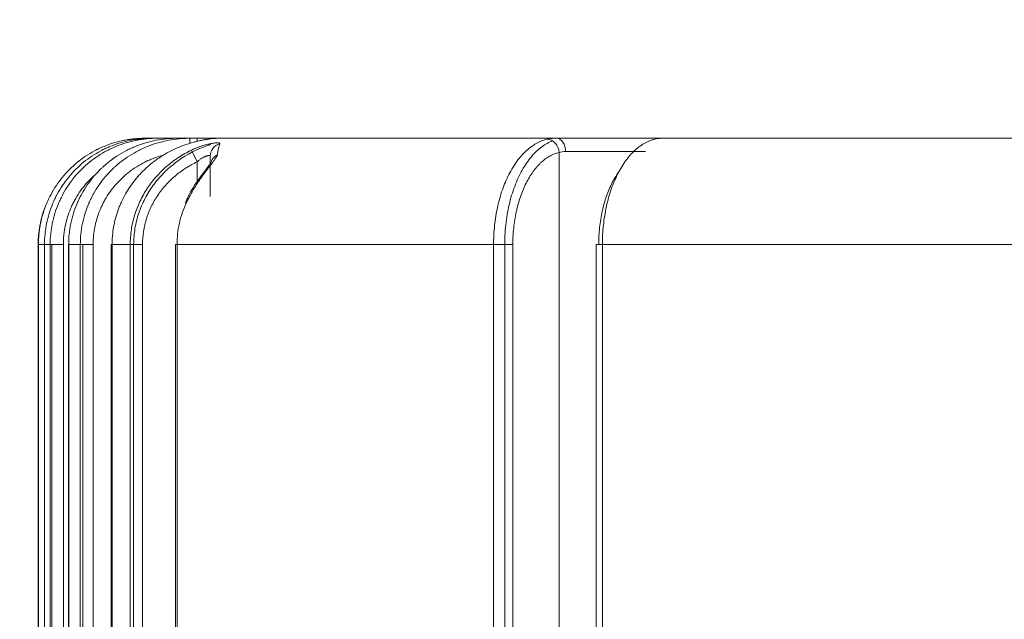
# Model space of a CAD drawing. Header units: millimetres. Extents: x 25069 to 61396, y 8621 to 21558.
# Tile 605 of 656: x 59068 to 59142, y 14526 to 14571. Entities that reach past the tile are written whole.
import ezdxf

# ---------------------------------------------------------------- set-up
doc = ezdxf.new("R2010")
doc.units = ezdxf.units.MM
doc.layers.add('10', color=7, linetype='Continuous')
doc.layers.add('dim', color=84, linetype='Continuous', lineweight=9)
doc.dimstyles.get("Standard").update_dxf_attribs({"dimtxt": 15, "dimasz": 5, "dimexe": 8, "dimexo": 5, "dimgap": 3, "dimtad": 0, "dimzin": 0, "dimdsep": 46, "dimtxsty": 'Standard', "dimblk": 'CLOSEDBLANK', "dimcen": 2, "dimclrd": 4, "dimclre": 3, "dimadec": 0, "dimazin": 0, "dimtfac": 1, "dimtofl": 0, "dimtmove": 0, "dimatfit": 3, "dimldrblk": 'CLOSEDBLANK', "dimfxl": 0, "dimtolj": 1, "dimtzin": 0, "dimarcsym": 0})

# ---------------------------------------------------------------- blocks, each defined once
blk = doc.blocks.new('_ClosedBlank')
at = {"color": 0, "linetype": 'ByBlock', "lineweight": -2}
for p, q in [((-1, 0.1667), (0, 0)), ((-1, 0.1667), (-1, -0.1667)), ((0, 0), (-1, -0.1667))]:
    blk.add_line(p, q, dxfattribs=at)
blk = doc.blocks.new('*D29')
at = {"layer": 'Defpoints', "color": 0, "lineweight": 18}
for p in [(58927.246, 14429.872), (59187.093, 14429.872), (59093.093, 14211.872)]:
    blk.add_point(p, dxfattribs=at)
at = {"layer": 'dim', "color": 4, "lineweight": -3}
for p, q in [((58927.246, 14429.872), (58927.246, 14456.935)), ((58927.246, 14221.872), (58927.246, 14419.872))]:
    blk.add_line(p, q, dxfattribs=at)
at = {"layer": 'dim', "color": 3, "lineweight": -2}
for p, q in [((59167.093, 14429.872), (58907.246, 14429.872)), ((59073.093, 14211.872), (58907.246, 14211.872))]:
    blk.add_line(p, q, dxfattribs=at)
at = {"layer": 'dim', "color": 4, "lineweight": -3, "xscale": 10, "yscale": 10, "zscale": 10}
for p, rotation in [((58927.246, 14429.872), 90), ((58927.246, 14211.872), 270)]:
    blk.add_blockref('_ClosedBlank', p, dxfattribs=dict(at, rotation=rotation))
at = {"layer": 'dim', "color": 0, "lineweight": 18, "insert": (58927.246, 14703.601), "char_height": 100, "attachment_point": 5, "rotation": 90}
blk.add_mtext('\\A1;218.00', dxfattribs=at)
blk = doc.blocks.new('*D30')
at = {"layer": 'Defpoints', "color": 0, "lineweight": 18}
for p in [(58763.344, 15394.872), (59162.08, 15394.872), (59093.093, 14211.872)]:
    blk.add_point(p, dxfattribs=at)
at = {"layer": 'dim', "color": 3, "lineweight": -2}
for p, q in [((59142.08, 15394.872), (58743.344, 15394.872)), ((59073.093, 14211.872), (58743.344, 14211.872))]:
    blk.add_line(p, q, dxfattribs=at)
at = {"layer": 'dim', "color": 4, "lineweight": -3}
for p, q in [((58763.344, 15384.872), (58763.344, 15100.029)), ((58763.344, 14221.872), (58763.344, 14540.029))]:
    blk.add_line(p, q, dxfattribs=at)
at = {"layer": 'dim', "color": 4, "lineweight": -3, "xscale": 10, "yscale": 10, "zscale": 10}
for p, rotation in [((58763.344, 15394.872), 90), ((58763.344, 14211.872), 270)]:
    blk.add_blockref('_ClosedBlank', p, dxfattribs=dict(at, rotation=rotation))
at = {"layer": 'dim', "color": 0, "lineweight": 18, "insert": (58763.344, 14820.029), "char_height": 100, "attachment_point": 5, "rotation": 90}
blk.add_mtext('\\A1;1183.00', dxfattribs=at)

msp = doc.modelspace()

# ---------------------------------------------------------------- linework, layer by layer
at = {"layer": '10', "color": 7, "linetype": 'Continuous', "lineweight": 20}
for p, q in [((59077.093, 14562.272), (59077.112, 14562.272)), ((59077.112, 14562.272), (59077.601, 14562.272)), ((59077.601, 14562.272), (59078.061, 14562.272)), ((59078.061, 14562.272), (59079.556, 14562.272)), ((59079.556, 14562.272), (59080.5, 14562.272)), ((59080.5, 14562.272), (59081.052, 14562.272)), ((59080.5, 14562.272), (59080.5, 14561.89)), ((59082.728, 14562.272), (59081.052, 14562.272)), ((59081.052, 14562.272), (59081.052, 14562.052)), ((59081.943, 14561.764), (59082.107, 14561.868)), ((59082.728, 14562.272), (59108.106, 14562.272)), ((59116.084, 14562.272), (59108.106, 14562.272)), ((59116.078, 14562.272), (59161.593, 14562.272)), ((59116.084, 14562.272), (59161.593, 14562.272)), ((59080.63, 14561.376), (59081.052, 14560.488)), ((59082.052, 14560.914), (59082.052, 14557.891)), ((59108.317, 14561.209), (59108.317, 14499.272)), ((59114.831, 14561.272), (59108.804, 14561.272)), ((59081.052, 14558.972), (59081.052, 14560.488)), ((59080.15, 14557.42), (59080.236, 14557.379)), ((59069.093, 14554.272), (59069.093, 14481.367)), ((59069.093, 14554.272), (59069.11, 14554.272)), ((59069.11, 14481.372), (59069.11, 14554.272)), ((59069.11, 14554.272), (59069.562, 14554.272)), ((59069.562, 14554.272), (59069.562, 14481.49)), ((59069.562, 14554.272), (59069.567, 14554.272)), ((59069.567, 14554.272), (59069.567, 14484.493)), ((59069.996, 14554.272), (59069.567, 14554.272)), ((59069.996, 14484.608), (59069.996, 14554.272)), ((59069.996, 14554.272), (59070.986, 14554.272)), ((59070.121, 14554.272), (59070.121, 14481.623)), ((59070.986, 14554.272), (59070.986, 14484.741)), ((59071.362, 14554.272), (59071.362, 14481.971)), ((59071.362, 14554.272), (59071.387, 14554.272)), ((59071.387, 14554.272), (59071.387, 14484.978)), ((59072.264, 14554.272), (59071.387, 14554.272)), ((59072.264, 14485.212), (59072.264, 14554.272)), ((59072.264, 14554.272), (59073.23, 14554.272)), ((59072.466, 14554.272), (59072.466, 14482.241)), ((59073.23, 14554.272), (59073.23, 14485.342)), ((59074.595, 14554.272), (59074.595, 14482.837)), ((59074.595, 14554.272), (59074.655, 14554.272)), ((59074.655, 14554.272), (59074.655, 14485.85)), ((59076.024, 14554.272), (59074.655, 14554.272)), ((59076.024, 14486.215), (59076.024, 14554.272)), ((59076.024, 14554.272), (59076.949, 14554.272)), ((59076.281, 14554.272), (59076.281, 14483.25)), ((59076.949, 14554.272), (59076.949, 14486.338)), ((59079.432, 14554.272), (59079.432, 14484.134)), ((59079.432, 14554.272), (59079.545, 14554.272)), ((59079.545, 14554.272), (59079.545, 14487.153)), ((59103.383, 14554.272), (59079.545, 14554.272)), ((59103.383, 14554.272), (59104.831, 14554.272)), ((59103.383, 14499.272), (59103.383, 14554.272)), ((59104.22, 14554.272), (59104.22, 14496.272)), ((59104.831, 14554.272), (59104.831, 14499.272)), ((59111.117, 14554.272), (59111.117, 14496.272)), ((59111.576, 14554.272), (59111.117, 14554.272)), ((59161.593, 14554.272), (59111.576, 14554.272)), ((59111.576, 14554.272), (59111.576, 14499.272))]:
    msp.add_line(p, q, dxfattribs=at)
msp.add_arc((59077.093, 14554.272), 8, 159.78937, 180, dxfattribs=at)
for centre, major_axis, ratio, start_param, end_param in [((59083.052, 14560.913), (1, 0), 0.990165, 1.861333, 3.141593), ((59107.498, 14561.209), (-0.229, 0.973), 0.811791, 4.52363, 6.104444), ((59108.106, 14561.272), (0, 1), 0.697452, 4.712389, 6.283185), ((59083.052, 14560.18), (1, 0), 0.960481, 2.068364, 3.141593)]:
    msp.add_ellipse(centre, major_axis=major_axis, ratio=ratio, start_param=start_param, end_param=end_param, dxfattribs=at)
for points, knots in [([(59069.11, 14554.272), (59069.11, 14554.536), (59069.123, 14554.799), (59069.156, 14555.127), (59069.163, 14555.193), (59069.18, 14555.324), (59069.206, 14555.519), (59069.24, 14555.713), (59069.317, 14556.097), (59069.444, 14556.602), (59069.62, 14557.093), (59069.77, 14557.456), (59069.823, 14557.576), (59069.894, 14557.725), (59069.908, 14557.755), (59069.937, 14557.814), (59069.981, 14557.902), (59070.027, 14557.99), (59070.181, 14558.279), (59070.45, 14558.726), (59070.76, 14559.145), (59071.091, 14559.548), (59071.267, 14559.742), (59071.641, 14560.116), (59071.835, 14560.292), (59072.239, 14560.622), (59072.657, 14560.933), (59073.104, 14561.201), (59073.394, 14561.356), (59073.481, 14561.401), (59073.569, 14561.445), (59073.629, 14561.474), (59073.658, 14561.489), (59073.807, 14561.559), (59073.928, 14561.612), (59074.291, 14561.763), (59074.782, 14561.938), (59075.287, 14562.065), (59075.671, 14562.142), (59075.8, 14562.165), (59075.995, 14562.194), (59076.06, 14562.203), (59076.19, 14562.219), (59076.256, 14562.226), (59076.584, 14562.259), (59076.848, 14562.272), (59077.112, 14562.272)], [0, 0, 0, 0, 0.0625, 0.0625, 0.078125, 0.078125, 0.09375, 0.125, 0.125, 0.1875, 0.25, 0.25, 0.28125, 0.28125, 0.289063, 0.289063, 0.296875, 0.3125, 0.3125, 0.375, 0.4375, 0.4375, 0.5, 0.5, 0.5625, 0.5625, 0.625, 0.6875, 0.6875, 0.703125, 0.710937, 0.710937, 0.71875, 0.71875, 0.75, 0.75, 0.8125, 0.875, 0.875, 0.90625, 0.90625, 0.921875, 0.921875, 0.9375, 0.9375, 1, 1, 1, 1]), ([(59077.601, 14562.272), (59077.337, 14562.272), (59077.073, 14562.259), (59076.744, 14562.227), (59076.678, 14562.219), (59076.547, 14562.203), (59076.352, 14562.176), (59076.158, 14562.143), (59075.773, 14562.066), (59075.267, 14561.94), (59074.774, 14561.765), (59074.41, 14561.615), (59074.29, 14561.562), (59074.14, 14561.492), (59074.11, 14561.478), (59074.051, 14561.449), (59073.962, 14561.405), (59073.874, 14561.36), (59073.584, 14561.205), (59073.135, 14560.937), (59072.715, 14560.628), (59072.31, 14560.297), (59072.114, 14560.122), (59071.739, 14559.749), (59071.562, 14559.555), (59071.229, 14559.151), (59071.073, 14558.942), (59070.782, 14558.509), (59070.646, 14558.286), (59070.49, 14557.996), (59070.46, 14557.938), (59070.4, 14557.82), (59070.371, 14557.761), (59070.286, 14557.582), (59070.232, 14557.462), (59070.081, 14557.098), (59069.904, 14556.607), (59069.776, 14556.101), (59069.698, 14555.716), (59069.675, 14555.586), (59069.646, 14555.391), (59069.637, 14555.326), (59069.621, 14555.195), (59069.613, 14555.129), (59069.58, 14554.8), (59069.567, 14554.536), (59069.567, 14554.272)], [0, 0, 0, 0, 0.0625, 0.0625, 0.078125, 0.078125, 0.09375, 0.125, 0.125, 0.1875, 0.25, 0.25, 0.28125, 0.28125, 0.289063, 0.289063, 0.296875, 0.3125, 0.3125, 0.375, 0.4375, 0.4375, 0.5, 0.5, 0.5625, 0.5625, 0.625, 0.625, 0.6875, 0.6875, 0.703125, 0.703125, 0.71875, 0.71875, 0.75, 0.75, 0.8125, 0.875, 0.875, 0.90625, 0.90625, 0.921875, 0.921875, 0.9375, 0.9375, 1, 1, 1, 1]), ([(59069.996, 14554.272), (59069.996, 14554.537), (59070.009, 14554.801), (59070.042, 14555.131), (59070.05, 14555.197), (59070.066, 14555.328), (59070.093, 14555.524), (59070.128, 14555.719), (59070.206, 14556.104), (59070.335, 14556.611), (59070.513, 14557.104), (59070.666, 14557.468), (59070.72, 14557.588), (59070.806, 14557.767), (59070.835, 14557.826), (59070.895, 14557.944), (59070.926, 14558.003), (59071.083, 14558.292), (59071.219, 14558.516), (59071.512, 14558.949), (59071.669, 14559.158), (59072.004, 14559.561), (59072.181, 14559.755), (59072.558, 14560.128), (59072.755, 14560.303), (59073.162, 14560.633), (59073.583, 14560.942), (59074.034, 14561.209), (59074.325, 14561.363), (59074.384, 14561.393), (59074.502, 14561.452), (59074.562, 14561.48), (59074.742, 14561.565), (59074.862, 14561.618), (59075.228, 14561.767), (59075.475, 14561.854), (59075.975, 14562.004), (59076.229, 14562.067), (59076.615, 14562.143), (59076.744, 14562.166), (59076.94, 14562.195), (59077.005, 14562.203), (59077.136, 14562.219), (59077.202, 14562.227), (59077.532, 14562.259), (59077.796, 14562.272), (59078.061, 14562.272)], [0, 0, 0, 0, 0.0625, 0.0625, 0.078125, 0.078125, 0.09375, 0.125, 0.125, 0.1875, 0.25, 0.25, 0.28125, 0.28125, 0.296875, 0.296875, 0.3125, 0.3125, 0.375, 0.375, 0.4375, 0.4375, 0.5, 0.5, 0.5625, 0.5625, 0.625, 0.6875, 0.6875, 0.703125, 0.703125, 0.71875, 0.71875, 0.75, 0.75, 0.8125, 0.8125, 0.875, 0.875, 0.90625, 0.90625, 0.921875, 0.921875, 0.9375, 0.9375, 1, 1, 1, 1]), ([(59079.556, 14562.272), (59079.422, 14562.272), (59079.289, 14562.269), (59079.023, 14562.256), (59078.89, 14562.246), (59078.492, 14562.208), (59078.23, 14562.17), (59077.713, 14562.07), (59077.457, 14562.008), (59076.953, 14561.86), (59076.704, 14561.774), (59076.335, 14561.626), (59076.213, 14561.574), (59076.062, 14561.505), (59076.032, 14561.491), (59075.972, 14561.462), (59075.882, 14561.419), (59075.793, 14561.374), (59075.498, 14561.222), (59075.042, 14560.957), (59074.614, 14560.65), (59074.305, 14560.404), (59074.203, 14560.319), (59074.054, 14560.188), (59074.005, 14560.143), (59073.907, 14560.053), (59073.858, 14560.008), (59073.619, 14559.776), (59073.438, 14559.582), (59073.097, 14559.179), (59072.937, 14558.97), (59072.638, 14558.537), (59072.499, 14558.313), (59072.339, 14558.022), (59072.307, 14557.964), (59072.246, 14557.845), (59072.216, 14557.786), (59072.128, 14557.606), (59072.073, 14557.486), (59071.917, 14557.121), (59071.735, 14556.626), (59071.602, 14556.117), (59071.522, 14555.728), (59071.499, 14555.598), (59071.458, 14555.335), (59071.441, 14555.203), (59071.401, 14554.805), (59071.387, 14554.539), (59071.387, 14554.272)], [0, 0, 0, 0, 0.03125, 0.03125, 0.0625, 0.0625, 0.125, 0.125, 0.1875, 0.1875, 0.25, 0.25, 0.28125, 0.28125, 0.289062, 0.289062, 0.296875, 0.3125, 0.3125, 0.375, 0.4375, 0.4375, 0.46875, 0.46875, 0.484375, 0.484375, 0.5, 0.5, 0.5625, 0.5625, 0.625, 0.625, 0.6875, 0.6875, 0.703125, 0.703125, 0.71875, 0.71875, 0.75, 0.75, 0.8125, 0.875, 0.875, 0.90625, 0.90625, 0.9375, 0.9375, 1, 1, 1, 1]), ([(59072.264, 14554.272), (59072.264, 14554.54), (59072.278, 14554.807), (59072.312, 14555.14), (59072.32, 14555.206), (59072.337, 14555.339), (59072.346, 14555.406), (59072.377, 14555.604), (59072.401, 14555.735), (59072.483, 14556.125), (59072.617, 14556.637), (59072.803, 14557.133), (59072.961, 14557.499), (59073.017, 14557.62), (59073.106, 14557.8), (59073.137, 14557.86), (59073.199, 14557.978), (59073.231, 14558.036), (59073.393, 14558.327), (59073.534, 14558.552), (59073.837, 14558.985), (59073.998, 14559.194), (59074.343, 14559.596), (59074.526, 14559.789), (59074.768, 14560.02), (59074.817, 14560.066), (59074.915, 14560.156), (59075.065, 14560.288), (59075.218, 14560.415), (59075.531, 14560.66), (59075.962, 14560.966), (59076.421, 14561.229), (59076.776, 14561.411), (59076.896, 14561.468), (59077.079, 14561.551), (59077.14, 14561.578), (59077.263, 14561.63), (59077.325, 14561.655), (59077.634, 14561.778), (59077.884, 14561.863), (59078.392, 14562.011), (59078.649, 14562.072), (59079.169, 14562.171), (59079.432, 14562.209), (59079.765, 14562.24), (59079.832, 14562.246), (59079.965, 14562.255), (59080.165, 14562.267), (59080.366, 14562.272), (59080.5, 14562.272)], [0, 0, 0, 0, 0.0625, 0.0625, 0.078125, 0.078125, 0.09375, 0.09375, 0.125, 0.125, 0.1875, 0.25, 0.25, 0.28125, 0.28125, 0.296875, 0.296875, 0.3125, 0.3125, 0.375, 0.375, 0.4375, 0.4375, 0.5, 0.5, 0.515625, 0.515625, 0.53125, 0.5625, 0.5625, 0.625, 0.6875, 0.6875, 0.71875, 0.71875, 0.734375, 0.734375, 0.75, 0.75, 0.8125, 0.8125, 0.875, 0.875, 0.9375, 0.9375, 0.953125, 0.953125, 0.96875, 1, 1, 1, 1]), ([(59080.8, 14561.974), (59080.585, 14561.917), (59080.162, 14561.787), (59079.549, 14561.547), (59079.153, 14561.356), (59078.764, 14561.149), (59078.574, 14561.038), (59078.339, 14560.889), (59078.293, 14560.859), (59078.2, 14560.798), (59078.062, 14560.704), (59077.928, 14560.607), (59077.663, 14560.407), (59077.322, 14560.129), (59077.004, 14559.823), (59076.775, 14559.585), (59076.663, 14559.463), (59076.554, 14559.337), (59076.482, 14559.252), (59076.447, 14559.209), (59076.271, 14558.994), (59076.007, 14558.639), (59075.657, 14558.079), (59075.456, 14557.688), (59075.318, 14557.388), (59075.252, 14557.236), (59075.19, 14557.081), (59075.15, 14556.977), (59075.131, 14556.925), (59075.036, 14556.664), (59074.904, 14556.241), (59074.762, 14555.596), (59074.704, 14555.159), (59074.675, 14554.828), (59074.668, 14554.717), (59074.658, 14554.495), (59074.655, 14554.383), (59074.655, 14554.272)], [0, 0, 0, 0, 0.0625, 0.125, 0.1875, 0.1875, 0.25, 0.25, 0.265625, 0.265625, 0.28125, 0.3125, 0.3125, 0.375, 0.4375, 0.4375, 0.46875, 0.484375, 0.484375, 0.5, 0.5, 0.5625, 0.625, 0.6875, 0.6875, 0.71875, 0.734375, 0.734375, 0.75, 0.75, 0.8125, 0.875, 0.9375, 0.9375, 0.96875, 0.96875, 1, 1, 1, 1]), ([(59076.281, 14554.272), (59076.281, 14554.283), (59076.281, 14554.293), (59076.283, 14554.699), (59076.316, 14555.091), (59076.445, 14555.869), (59076.542, 14556.258), (59076.794, 14557.009), (59076.948, 14557.371), (59077.311, 14558.071), (59077.522, 14558.411), (59077.989, 14559.051), (59078.245, 14559.351), (59078.797, 14559.913), (59079.095, 14560.176), (59080.043, 14560.901), (59080.729, 14561.288), (59081.622, 14561.649), (59081.782, 14561.709), (59081.943, 14561.764)], [0, 0, 0, 0, 0.00322, 0.00322, 0.121478, 0.121478, 0.239736, 0.239736, 0.357993, 0.357993, 0.476251, 0.476251, 0.594509, 0.594509, 0.712766, 0.712766, 0.949282, 0.949282, 1, 1, 1, 1]), ([(59080.63, 14561.376), (59080.757, 14561.438), (59080.885, 14561.494), (59081.077, 14561.571), (59081.142, 14561.595), (59081.238, 14561.63), (59081.271, 14561.641), (59081.335, 14561.664), (59081.368, 14561.674), (59081.529, 14561.727), (59081.654, 14561.762), (59081.835, 14561.808), (59081.893, 14561.822), (59081.98, 14561.842), (59082.008, 14561.848), (59082.064, 14561.859), (59082.092, 14561.865), (59082.146, 14561.875), (59082.172, 14561.88), (59082.223, 14561.889), (59082.248, 14561.893), (59082.32, 14561.904), (59082.365, 14561.91), (59082.449, 14561.92), (59082.488, 14561.923), (59082.533, 14561.926), (59082.541, 14561.926), (59082.558, 14561.927), (59082.567, 14561.928), (59082.591, 14561.928), (59082.606, 14561.928), (59082.648, 14561.928), (59082.696, 14561.925), (59082.728, 14561.916), (59082.746, 14561.908), (59082.751, 14561.905), (59082.76, 14561.898), (59082.763, 14561.894), (59082.769, 14561.882), (59082.769, 14561.872), (59082.766, 14561.861)], [0, 0, 0, 0, 0.125, 0.125, 0.1875, 0.1875, 0.21875, 0.21875, 0.25, 0.25, 0.375, 0.375, 0.4375, 0.4375, 0.46875, 0.46875, 0.5, 0.5, 0.53125, 0.53125, 0.5625, 0.5625, 0.625, 0.625, 0.6875, 0.6875, 0.703125, 0.703125, 0.71875, 0.71875, 0.75, 0.75, 0.8125, 0.875, 0.875, 0.90625, 0.90625, 0.9375, 0.9375, 1, 1, 1, 1]), ([(59082.728, 14562.272), (59082.672, 14562.272), (59082.61, 14562.271), (59082.512, 14562.267), (59082.479, 14562.265), (59082.409, 14562.261), (59082.374, 14562.258), (59082.265, 14562.25), (59082.189, 14562.242), (59082.072, 14562.229), (59082.032, 14562.224), (59081.951, 14562.213), (59081.909, 14562.207), (59081.783, 14562.188), (59081.698, 14562.174), (59081.525, 14562.142), (59081.437, 14562.125), (59081.303, 14562.096), (59081.258, 14562.086), (59081.167, 14562.066), (59081.121, 14562.055), (59080.984, 14562.022), (59080.892, 14561.999), (59080.8, 14561.974)], [0, 0, 0, 0, 0.125, 0.125, 0.1875, 0.1875, 0.25, 0.25, 0.375, 0.375, 0.4375, 0.4375, 0.5, 0.5, 0.625, 0.625, 0.75, 0.75, 0.8125, 0.8125, 0.875, 0.875, 1, 1, 1, 1]), ([(59082.766, 14561.861), (59082.734, 14561.765), (59082.702, 14561.65), (59082.654, 14561.443), (59082.638, 14561.368), (59082.606, 14561.206), (59082.591, 14561.118), (59082.575, 14561.024)], [0, 0, 0, 0, 0.5, 0.5, 0.75, 0.75, 1, 1, 1, 1]), ([(59103.383, 14554.272), (59103.383, 14554.393), (59103.384, 14554.514), (59103.391, 14554.755), (59103.396, 14554.875), (59103.414, 14555.234), (59103.452, 14555.708), (59103.514, 14556.172), (59103.588, 14556.632), (59103.631, 14556.86), (59103.692, 14557.142), (59103.705, 14557.198), (59103.731, 14557.31), (59103.771, 14557.477), (59103.815, 14557.641), (59103.906, 14557.965), (59104.037, 14558.385), (59104.19, 14558.783), (59104.353, 14559.169), (59104.44, 14559.357), (59104.625, 14559.72), (59104.722, 14559.894), (59104.923, 14560.223), (59105.132, 14560.537), (59105.356, 14560.817), (59105.53, 14561.015), (59105.589, 14561.078), (59105.679, 14561.171), (59105.71, 14561.201), (59105.771, 14561.261), (59105.802, 14561.29), (59105.956, 14561.432), (59106.081, 14561.536), (59106.336, 14561.723), (59106.595, 14561.89), (59106.863, 14562.017), (59107.067, 14562.097), (59107.136, 14562.121), (59107.274, 14562.165), (59107.343, 14562.183), (59107.413, 14562.2)], [0, 0, 0, 0, 0.03125, 0.03125, 0.0625, 0.0625, 0.125, 0.1875, 0.1875, 0.25, 0.25, 0.265625, 0.265625, 0.28125, 0.3125, 0.3125, 0.375, 0.4375, 0.4375, 0.5, 0.5, 0.5625, 0.5625, 0.625, 0.6875, 0.6875, 0.71875, 0.71875, 0.734375, 0.734375, 0.75, 0.75, 0.8125, 0.8125, 0.875, 0.9375, 0.9375, 0.96875, 0.96875, 1, 1, 1, 1]), ([(59107.819, 14562.081), (59107.542, 14561.974), (59107.274, 14561.824), (59106.879, 14561.531), (59106.744, 14561.417), (59106.479, 14561.165), (59106.349, 14561.027), (59105.976, 14560.583), (59105.746, 14560.249), (59105.326, 14559.503), (59105.134, 14559.088), (59104.805, 14558.213), (59104.666, 14557.751), (59104.497, 14557.019), (59104.447, 14556.768), (59104.362, 14556.265), (59104.292, 14555.757), (59104.251, 14555.24), (59104.226, 14554.745), (59104.22, 14554.508), (59104.22, 14554.272)], [0, 0, 0, 0, 0.136032, 0.136032, 0.208652, 0.208652, 0.281272, 0.281272, 0.426513, 0.426513, 0.571754, 0.571754, 0.716994, 0.716994, 0.789614, 0.789614, 0.862235, 0.934855, 0.934855, 1, 1, 1, 1]), ([(59107.413, 14562.2), (59107.516, 14562.224), (59107.626, 14562.242), (59107.858, 14562.266), (59107.979, 14562.272), (59108.106, 14562.272)], [0, 0, 0, 0, 0.5, 0.5, 1, 1, 1, 1]), ([(59115.629, 14562.222), (59115.56, 14562.209), (59115.491, 14562.192), (59115.387, 14562.164), (59115.353, 14562.153), (59115.284, 14562.131), (59115.25, 14562.12), (59115.08, 14562.058), (59114.946, 14561.998), (59114.682, 14561.858), (59114.552, 14561.777), (59114.296, 14561.596), (59114.17, 14561.494), (59114.016, 14561.354), (59113.985, 14561.326), (59113.923, 14561.267), (59113.893, 14561.237), (59113.802, 14561.146), (59113.743, 14561.082), (59113.568, 14560.886), (59113.342, 14560.607), (59113.131, 14560.294), (59112.929, 14559.963), (59112.832, 14559.789), (59112.645, 14559.424), (59112.557, 14559.235), (59112.392, 14558.845), (59112.238, 14558.443), (59112.105, 14558.018), (59112.013, 14557.691), (59111.984, 14557.58), (59111.942, 14557.412), (59111.928, 14557.355), (59111.902, 14557.242), (59111.889, 14557.185), (59111.827, 14556.9), (59111.784, 14556.669), (59111.709, 14556.202), (59111.646, 14555.731), (59111.608, 14555.249), (59111.592, 14554.946), (59111.589, 14554.885), (59111.585, 14554.762), (59111.583, 14554.701), (59111.578, 14554.517), (59111.576, 14554.395), (59111.576, 14554.272)], [0, 0, 0, 0, 0.03125, 0.03125, 0.046875, 0.046875, 0.0625, 0.0625, 0.125, 0.125, 0.1875, 0.1875, 0.25, 0.25, 0.265625, 0.265625, 0.28125, 0.28125, 0.3125, 0.3125, 0.375, 0.4375, 0.4375, 0.5, 0.5, 0.5625, 0.5625, 0.625, 0.6875, 0.6875, 0.71875, 0.71875, 0.734375, 0.734375, 0.75, 0.75, 0.8125, 0.8125, 0.875, 0.9375, 0.9375, 0.953125, 0.953125, 0.96875, 0.96875, 1, 1, 1, 1]), ([(59116.084, 14562.272), (59116.017, 14562.272), (59115.946, 14562.268), (59115.794, 14562.251), (59115.714, 14562.239), (59115.629, 14562.222)], [0, 0, 0, 0, 0.5, 0.5, 1, 1, 1, 1]), ([(59078.556, 14561.018), (59078.511, 14561.006), (59078.467, 14560.994), (59078.199, 14560.918), (59077.979, 14560.843), (59077.706, 14560.737), (59077.652, 14560.715), (59077.544, 14560.67), (59077.49, 14560.646), (59077.328, 14560.574), (59077.223, 14560.524), (59076.91, 14560.366), (59076.505, 14560.137), (59076.124, 14559.871), (59075.756, 14559.586), (59075.578, 14559.434), (59075.236, 14559.11), (59075.074, 14558.942), (59074.769, 14558.59), (59074.626, 14558.408), (59074.357, 14558.028), (59074.233, 14557.832), (59074.088, 14557.577), (59074.06, 14557.526), (59074.005, 14557.422), (59073.978, 14557.37), (59073.899, 14557.212), (59073.849, 14557.106), (59073.708, 14556.785), (59073.544, 14556.35), (59073.424, 14555.9), (59073.352, 14555.557), (59073.331, 14555.442), (59073.303, 14555.268), (59073.295, 14555.21), (59073.279, 14555.093), (59073.272, 14555.035), (59073.242, 14554.742), (59073.23, 14554.508), (59073.23, 14554.272)], [0, 0, 0, 0, 0.015058, 0.015058, 0.090823, 0.090823, 0.109764, 0.109764, 0.128705, 0.128705, 0.166588, 0.166588, 0.242353, 0.318117, 0.318117, 0.393882, 0.393882, 0.469647, 0.469647, 0.545412, 0.545412, 0.621176, 0.621176, 0.640117, 0.640117, 0.659059, 0.659059, 0.696941, 0.696941, 0.772706, 0.848471, 0.848471, 0.886353, 0.886353, 0.905294, 0.905294, 0.924235, 0.924235, 1, 1, 1, 1]), ([(59076.024, 14554.272), (59076.024, 14554.459), (59076.038, 14554.833), (59076.1, 14555.388), (59076.169, 14555.754), (59076.22, 14555.982), (59076.231, 14556.027), (59076.253, 14556.118), (59076.265, 14556.164), (59076.301, 14556.3), (59076.327, 14556.39), (59076.463, 14556.835), (59076.596, 14557.18), (59076.912, 14557.849), (59077.094, 14558.173), (59077.326, 14558.525), (59077.352, 14558.564), (59077.405, 14558.641), (59077.485, 14558.756), (59077.568, 14558.868), (59077.737, 14559.089), (59077.855, 14559.232), (59078.221, 14559.648), (59078.484, 14559.908), (59078.905, 14560.272), (59079.049, 14560.389), (59079.236, 14560.53), (59079.274, 14560.558), (59079.349, 14560.613), (59079.463, 14560.695), (59079.579, 14560.774), (59079.969, 14561.029), (59080.293, 14561.213), (59080.63, 14561.376)], [0, 0, 0, 0, 0.0625, 0.125, 0.1875, 0.1875, 0.203125, 0.203125, 0.21875, 0.21875, 0.25, 0.25, 0.375, 0.375, 0.5, 0.5, 0.515625, 0.515625, 0.53125, 0.5625, 0.5625, 0.625, 0.625, 0.75, 0.75, 0.8125, 0.8125, 0.828125, 0.828125, 0.84375, 0.875, 0.875, 1, 1, 1, 1]), ([(59082.575, 14561.024), (59082.569, 14560.991), (59082.555, 14560.953), (59082.525, 14560.889), (59082.513, 14560.867), (59082.492, 14560.832), (59082.485, 14560.82), (59082.47, 14560.795), (59082.462, 14560.783), (59082.421, 14560.719), (59082.383, 14560.665), (59082.3, 14560.55), (59082.254, 14560.489), (59082.193, 14560.409), (59082.18, 14560.393), (59082.155, 14560.36), (59082.142, 14560.343), (59082.104, 14560.293), (59082.077, 14560.259), (59081.997, 14560.155), (59081.942, 14560.084), (59081.83, 14559.937), (59081.772, 14559.862), (59081.685, 14559.746), (59081.641, 14559.687), (59081.596, 14559.627), (59081.567, 14559.586), (59081.552, 14559.566), (59081.477, 14559.464), (59081.418, 14559.382), (59081.301, 14559.214), (59081.242, 14559.13), (59081.069, 14558.872), (59080.956, 14558.696), (59080.736, 14558.334), (59080.629, 14558.149), (59080.476, 14557.864), (59080.426, 14557.768), (59080.329, 14557.575), (59080.282, 14557.477), (59080.236, 14557.379)], [0, 0, 0, 0, 0.0625, 0.0625, 0.09375, 0.09375, 0.109375, 0.109375, 0.125, 0.125, 0.1875, 0.1875, 0.25, 0.25, 0.265625, 0.265625, 0.28125, 0.28125, 0.3125, 0.3125, 0.375, 0.375, 0.4375, 0.4375, 0.46875, 0.484375, 0.484375, 0.5, 0.5, 0.5625, 0.5625, 0.625, 0.625, 0.75, 0.75, 0.875, 0.875, 0.9375, 0.9375, 1, 1, 1, 1]), ([(59082.052, 14560.913), (59082.052, 14560.922), (59082.05, 14560.931), (59082.043, 14560.945), (59082.037, 14560.952), (59082.015, 14560.966), (59081.993, 14560.971), (59081.957, 14560.971), (59081.949, 14560.971), (59081.933, 14560.97), (59081.924, 14560.969), (59081.897, 14560.966), (59081.858, 14560.959), (59081.814, 14560.947), (59081.779, 14560.937), (59081.767, 14560.933), (59081.742, 14560.925), (59081.729, 14560.92), (59081.703, 14560.911), (59081.69, 14560.906), (59081.663, 14560.895), (59081.623, 14560.878), (59081.581, 14560.859), (59081.525, 14560.831), (59081.497, 14560.816), (59081.454, 14560.792), (59081.44, 14560.783), (59081.411, 14560.766), (59081.396, 14560.757), (59081.324, 14560.711), (59081.267, 14560.67), (59081.157, 14560.584), (59081.104, 14560.538), (59081.052, 14560.488)], [0, 0, 0, 0, 0.0625, 0.0625, 0.125, 0.125, 0.25, 0.25, 0.28125, 0.28125, 0.3125, 0.3125, 0.375, 0.4375, 0.4375, 0.46875, 0.46875, 0.5, 0.5, 0.53125, 0.53125, 0.5625, 0.625, 0.625, 0.6875, 0.6875, 0.71875, 0.71875, 0.75, 0.75, 0.875, 0.875, 1, 1, 1, 1]), ([(59082.052, 14560.18), (59082.052, 14560.263), (59082.052, 14560.34), (59082.052, 14560.482), (59082.052, 14560.548), (59082.052, 14560.729), (59082.052, 14560.829), (59082.052, 14560.913)], [0, 0, 0, 0, 0.25, 0.25, 0.5, 0.5, 1, 1, 1, 1]), ([(59108.317, 14561.209), (59108.257, 14561.194), (59108.197, 14561.178), (59108.077, 14561.14), (59108.018, 14561.119), (59107.842, 14561.049), (59107.611, 14560.938), (59107.386, 14560.792), (59107.166, 14560.628), (59107.058, 14560.537), (59106.898, 14560.388), (59106.845, 14560.336), (59106.741, 14560.228), (59106.69, 14560.172), (59106.539, 14559.999), (59106.345, 14559.754), (59106.164, 14559.48), (59105.99, 14559.192), (59105.907, 14559.04), (59105.747, 14558.722), (59105.672, 14558.558), (59105.53, 14558.219), (59105.398, 14557.871), (59105.284, 14557.504), (59105.205, 14557.221), (59105.18, 14557.125), (59105.133, 14556.932), (59105.11, 14556.833), (59105.046, 14556.537), (59105.009, 14556.338), (59104.945, 14555.935), (59104.891, 14555.529), (59104.859, 14555.114), (59104.842, 14554.8), (59104.838, 14554.695), (59104.833, 14554.483), (59104.831, 14554.378), (59104.831, 14554.272)], [0, 0, 0, 0, 0.03125, 0.03125, 0.0625, 0.0625, 0.125, 0.1875, 0.1875, 0.25, 0.25, 0.28125, 0.28125, 0.3125, 0.3125, 0.375, 0.4375, 0.4375, 0.5, 0.5, 0.5625, 0.5625, 0.625, 0.6875, 0.6875, 0.71875, 0.71875, 0.75, 0.75, 0.8125, 0.8125, 0.875, 0.9375, 0.9375, 0.96875, 0.96875, 1, 1, 1, 1]), ([(59108.804, 14561.272), (59108.713, 14561.272), (59108.627, 14561.267), (59108.464, 14561.245), (59108.388, 14561.23), (59108.317, 14561.209)], [0, 0, 0, 0, 0.5, 0.5, 1, 1, 1, 1]), ([(59081.052, 14560.488), (59080.754, 14560.347), (59080.467, 14560.187), (59080.122, 14559.965), (59080.053, 14559.92), (59079.918, 14559.826), (59079.851, 14559.778), (59079.652, 14559.632), (59079.523, 14559.53), (59079.149, 14559.213), (59078.916, 14558.987), (59078.48, 14558.503), (59078.279, 14558.246), (59077.909, 14557.699), (59077.747, 14557.416), (59077.464, 14556.829), (59077.344, 14556.526), (59077.221, 14556.135), (59077.198, 14556.056), (59077.166, 14555.936), (59077.155, 14555.897), (59077.135, 14555.817), (59077.087, 14555.616), (59077.048, 14555.415), (59076.974, 14554.929), (59076.949, 14554.602), (59076.949, 14554.272)], [0, 0, 0, 0, 0.125, 0.125, 0.15625, 0.15625, 0.1875, 0.1875, 0.25, 0.25, 0.375, 0.375, 0.5, 0.5, 0.625, 0.625, 0.75, 0.75, 0.78125, 0.78125, 0.796875, 0.796875, 0.8125, 0.875, 0.875, 1, 1, 1, 1]), ([(59082.061, 14560.234), (59082.061, 14560.274), (59082.066, 14560.36), (59082.097, 14560.441), (59082.11, 14560.466), (59082.092, 14560.432), (59082.028, 14560.335), (59081.881, 14560.129), (59081.724, 14559.927), (59081.614, 14559.775), (59081.604, 14559.761)], [0, 0, 0, 0, 0.073038, 0.180805, 0.269424, 0.367373, 0.484944, 0.675591, 0.970666, 1, 1, 1, 1]), ([(59073.441, 14559.575), (59073.315, 14559.467), (59073.191, 14559.354), (59072.906, 14559.073), (59072.75, 14558.903), (59072.456, 14558.551), (59072.318, 14558.368), (59072.061, 14557.989), (59071.941, 14557.793), (59071.803, 14557.539), (59071.776, 14557.488), (59071.724, 14557.385), (59071.698, 14557.333), (59071.622, 14557.176), (59071.575, 14557.071), (59071.441, 14556.752), (59071.284, 14556.321), (59071.171, 14555.877), (59071.102, 14555.539), (59071.082, 14555.426), (59071.056, 14555.255), (59071.048, 14555.197), (59071.033, 14555.082), (59071.027, 14555.024), (59070.998, 14554.736), (59070.986, 14554.504), (59070.986, 14554.272)], [0, 0, 0, 0, 0.083016, 0.083016, 0.197639, 0.197639, 0.312262, 0.312262, 0.426885, 0.426885, 0.455541, 0.455541, 0.484196, 0.484196, 0.541508, 0.541508, 0.656131, 0.770754, 0.770754, 0.828065, 0.828065, 0.856721, 0.856721, 0.885377, 0.885377, 1, 1, 1, 1]), ([(59081.604, 14559.761), (59081.447, 14559.554), (59081.047, 14558.982), (59080.496, 14558.191), (59080.257, 14557.58), (59080.195, 14557.401)], [0, 0, 0, 0, 0.30291, 0.801483, 1, 1, 1, 1]), ([(59111.298, 14554.272), (59111.298, 14554.379), (59111.299, 14554.487), (59111.303, 14554.648), (59111.305, 14554.701), (59111.309, 14554.808), (59111.312, 14554.861), (59111.326, 14555.127), (59111.36, 14555.548), (59111.415, 14555.961), (59111.48, 14556.369), (59111.519, 14556.571), (59111.574, 14556.821), (59111.585, 14556.871), (59111.608, 14556.97), (59111.62, 14557.02), (59111.657, 14557.167), (59111.683, 14557.264), (59111.764, 14557.55), (59111.881, 14557.922), (59112.017, 14558.273), (59112.162, 14558.614), (59112.239, 14558.78), (59112.404, 14559.1), (59112.49, 14559.252), (59112.65, 14559.512), (59112.723, 14559.622), (59112.798, 14559.727)], [0, 0, 0, 0, 0.051045, 0.051045, 0.076568, 0.076568, 0.10209, 0.10209, 0.204181, 0.306271, 0.306271, 0.408361, 0.408361, 0.433884, 0.433884, 0.459406, 0.459406, 0.510451, 0.510451, 0.612542, 0.714632, 0.714632, 0.816722, 0.816722, 0.918813, 0.918813, 1, 1, 1, 1]), ([(59080.236, 14557.379), (59080.123, 14557.136), (59080.024, 14556.888), (59079.852, 14556.383), (59079.779, 14556.125), (59079.662, 14555.601), (59079.618, 14555.338), (59079.56, 14554.807), (59079.545, 14554.54), (59079.545, 14554.272)], [0, 0, 0, 0, 0.25, 0.25, 0.5, 0.5, 0.75, 0.75, 1, 1, 1, 1])]:
    msp.add_open_spline(points, degree=3, knots=knots, dxfattribs=at)

# ---------------------------------------------------------------- dimensions: what is measured, and where the dimension line sits
at = {"layer": 'dim', "lineweight": 18}
for base, p2, picture, middle in [((58763.344, 15394.872), (59162.08, 15394.872), '*D30', (58763.344, 14820.029)), ((58927.246, 14429.872), (59187.093, 14429.872), '*D29', (58927.246, 14703.601))]:
    dim = msp.add_linear_dim(base=base, p1=(59093.093, 14211.872), p2=p2, angle=90, dimstyle='Standard', override={"dimscale": 2, "dimtxt": 50, "dimexe": 10, "dimexo": 10, "dimgap": 15, "dimlwd": 65533}, dxfattribs=at)
    dim.commit()
    dim.dimension.update_dxf_attribs({"geometry": picture, "text_midpoint": middle, "dimtype": 160})

doc.saveas('drawing.dxf')
